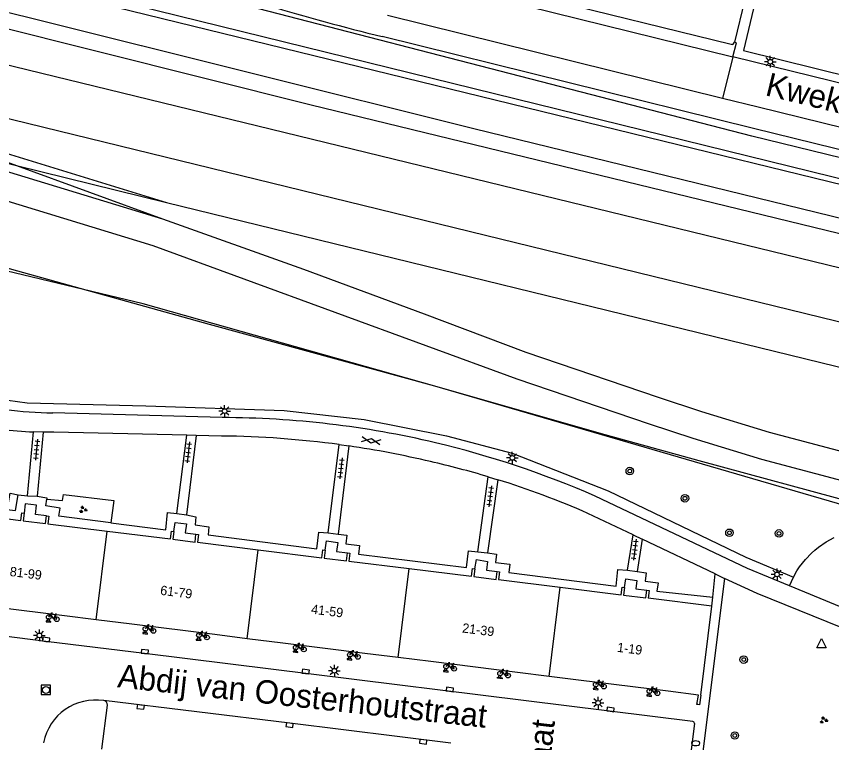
# Model space of a CAD drawing. Extents: x 131000 to 133014, y 396499 to 399001.
# Drawn here: x 131871.7 to 131958.7, y 397285.1 to 397362.6 of the extents above; entities that cross this region are included whole.
import ezdxf

# ---------------------------------------------------------------- set-up
doc = ezdxf.new("R2010")
doc.units = 0
for name, color, linetype in [('gg-afsc-hekwerk', 7, 'Continuous'), ('gg-anno-huisnummerreeks BGT', 7, 'Continuous'), ('gg-anno-openbare ruimte label', 7, 'Continuous'), ('gg-aspt-spoorlijn', 7, 'Continuous'), ('gg-bbg-hoofdgebouw', 7, 'Continuous'), ('gg-bbg-toegangstrap', 7, 'Continuous'), ('gg-bbg-tussenscheiding', 7, 'Continuous'), ('gg-knt-verharding', 7, 'Continuous'), ('gg-knt-verharding nz', 7, 'Continuous'), ('gt-grn-groengrens', 7, 'Continuous'), ('gt-grn-weggrens', 7, 'Continuous'), ('gt-symb-boom', 7, 'Continuous'), ('gt-symb-brandkraan', 7, 'Continuous'), ('gt-symb-fietsenrek', 7, 'Continuous'), ('gt-symb-gesloten verharding', 7, 'Continuous'), ('gt-symb-groenvak', 7, 'Continuous'), ('gt-symb-kolk', 7, 'Continuous'), ('gt-symb-lichtmast', 7, 'Continuous'), ('gt-symb-rioolschacht', 7, 'Continuous'), ('gt-symb-tegel verharding', 7, 'Continuous'), ('gt-symb-waterafsluiter', 7, 'Continuous'), ('gx-grn-maaiveld', 7, 'Continuous')]:
    doc.layers.add(name, color=color, linetype=linetype)

# ---------------------------------------------------------------- blocks, each defined once
blk = doc.blocks.new('gt0-LMAST')
at = {"layer": 'gt-symb-lichtmast'}
for p, q in [((-0.182, 0.173), (-0.447, 0.438)), ((-0.005, 0.246), (-0.005, 0.621)), ((0.172, 0.173), (0.437, 0.438)), ((-0.255, -0.004), (-0.63, -0.004)), ((-0.182, -0.181), (-0.447, -0.446)), ((-0.005, -0.254), (-0.005, -0.629)), ((0.437, -0.446), (0.172, -0.181)), ((0.245, -0.004), (0.62, -0.004))]:
    blk.add_line(p, q, dxfattribs=at)
blk.add_circle((-0.005, -0.004), 0.25, dxfattribs=at)
blk = doc.blocks.new('gt0-TEG1')
at = {"layer": 'gt-symb-tegel verharding'}
for p, q in [((-1.125, 0), (1.125, 0)), ((-0.9, -0.25), (-0.9, 0.25)), ((-0.45, -0.25), (-0.45, 0.25)), ((0, -0.25), (0, 0.25)), ((0.45, -0.25), (0.45, 0.25)), ((0.9, -0.25), (0.9, 0.25))]:
    blk.add_line(p, q, dxfattribs=at)
blk = doc.blocks.new('gt0-GRVAK')
at = {"layer": 'gt-symb-groenvak'}
for p, q in [((-0.11, 0.189), (-0.228, 0.24)), ((-0.182, 0.153), (0.088, 0.153)), ((-0.091, 0.211), (-0.156, 0.322)), ((-0.047, 0.214), (-0.047, 0.393)), ((-0.004, 0.211), (0.061, 0.322)), ((0.015, 0.189), (0.133, 0.24)), ((0.262, -0.052), (0.197, 0.059)), ((0.305, -0.049), (0.305, 0.13)), ((0.349, -0.052), (0.414, 0.059)), ((-0.245, -0.228), (-0.363, -0.177)), ((-0.318, -0.264), (-0.047, -0.264)), ((-0.226, -0.206), (-0.291, -0.095)), ((-0.183, -0.203), (-0.183, -0.024)), ((-0.139, -0.206), (-0.074, -0.095)), ((-0.12, -0.228), (-0.002, -0.177)), ((0.243, -0.074), (0.125, -0.023)), ((0.17, -0.11), (0.441, -0.11)), ((0.368, -0.074), (0.486, -0.023))]:
    blk.add_line(p, q, dxfattribs=at)
blk = doc.blocks.new('gt0-FREK')
at = {"layer": 'gt-symb-fietsenrek'}
for p, q in [((0.259, 0.762), (0.294, 0.823)), ((0.54, 0.335), (0.259, 0.762)), ((0.294, 0.823), (0.767, 0.714)), ((0.767, 0.714), (0.54, 0.335)), ((0.757, 0.841), (0.866, 0.816)), ((0.767, 0.714), (0.84, 0.822)), ((0.895, 0.252), (0.767, 0.714))]:
    blk.add_line(p, q, dxfattribs=at)
for points in [[(0.294, 0.823), (0.36, 0.937), (0.452, 0.935)], [(-0.124, 0), (-0.047, 0.312), (0.053, 0.312), (0.12, 0)], [(0.036, 0.476), (0.228, 0.708), (0.259, 0.762)], [(0.54, 0.335), (0.555, 0.305), (0.895, 0.252)]]:
    blk.add_lwpolyline(points, dxfattribs=at)
for centre in [(0.036, 0.476), (0.895, 0.252)]:
    blk.add_circle(centre, 0.252, dxfattribs=at)
blk = doc.blocks.new('gt0-KOLK')
at = {"layer": 'gt-symb-kolk'}
blk.add_lwpolyline([(0, 0), (0.375, 0), (0.375, 0.4), (-0.375, 0.4), (-0.375, 0), (0, 0)], dxfattribs=at)
blk = doc.blocks.new('gt0-GESVH1')
at = {"layer": 'gt-symb-gesloten verharding'}
for p, q in [((-0.992, -0.261), (0.008, 0.239)), ((0.008, -0.261), (-0.992, 0.239)), ((0.008, 0.239), (1.008, -0.261)), ((1.008, 0.239), (0.008, -0.261))]:
    blk.add_line(p, q, dxfattribs=at)
blk = doc.blocks.new('gt0-BOOM')
at = {"layer": 'gt-symb-boom'}
for radius in [0.4, 0.2]:
    blk.add_circle((0, 0), radius, dxfattribs=at)
blk = doc.blocks.new('gt0-RS')
at = {"layer": 'gt-symb-rioolschacht'}
blk.add_lwpolyline([(-0.5, -0.5), (0.5, -0.5), (0.5, 0.5), (-0.5, 0.5)], close=True, dxfattribs=at)
blk.add_circle((0, 0), 0.375, dxfattribs=at)
blk = doc.blocks.new('gt0-BR')
at = {"layer": 'gt-symb-brandkraan'}
for centre, radius, start, end in [((-0.244, 0), 0.206, 107.56694, 252.43307), ((0.599, -2.664), 3, 106.89205, 107.56694), ((0, -0.691), 0.938, 73.10799, 106.89205), ((-0.599, -2.664), 3, 72.43309, 73.10799), ((0.244, 0), 0.206, 287.56695, 72.43309), ((0.599, 2.664), 3, 252.43307, 253.10797), ((0, 0.691), 0.938, 253.10797, 286.89206), ((-0.599, 2.664), 3, 286.89206, 287.56695)]:
    blk.add_arc(centre, radius, start, end, dxfattribs=at)
blk = doc.blocks.new('gt0-WAFSL')
at = {"layer": 'gt-symb-waterafsluiter'}
for p, q in [((-0.5, -0.333), (0, 0.667)), ((0, 0.667), (0.5, -0.333)), ((0.5, -0.333), (-0.5, -0.333))]:
    blk.add_line(p, q, dxfattribs=at)

msp = doc.modelspace()

# ---------------------------------------------------------------- linework, layer by layer
at = {"layer": 'gg-afsc-hekwerk'}
for points in [[(131970.534, 397382.401), (131955.794, 397386.175), (131949.294, 397358.968), (132000, 397346.391)], [(131961.614, 397310.537), (131944.559, 397315.167), (131934.543, 397317.934), (131930.553, 397319.06), (131916.356, 397323.122), (131892.311, 397329.704), (131854.564, 397340.216), (131849.637, 397341.442), (131818.287, 397349.449), (131799.726, 397357.003), (131796.969, 397358.251), (131767.753, 397365.671), (131757.54, 397368.204), (131757.928, 397369.923), (131756.523, 397370.287), (131757.084, 397372.587), (131749.057, 397374.568), (131739.292, 397376.973), (131731.963, 397378.765)], [(132064.862, 397285.108), (132014.808, 397296.961), (131960.196, 397310.355), (131916.356, 397323.122), (131885.215, 397331.93), (131818.576, 397347.936), (131796.933, 397358.565), (131757.493, 397368.124)]]:
    msp.add_lwpolyline(points, dxfattribs=at)
at = {"layer": 'gg-aspt-spoorlijn'}
for p, q in [((131847.443, 397357.421), (132096.651, 397296.446)), ((131855.752, 397352.535), (131887.728, 397342.733)), ((131855.752, 397352.535), (131871.73, 397346.68)), ((131855.301, 397350.733), (131887.306, 397340.972)), ((131855.301, 397350.733), (131871.73, 397346.68)), ((131871.73, 397346.68), (131887.306, 397340.972)), ((131871.73, 397346.68), (131887.728, 397342.733)), ((131887.728, 397342.733), (132096.075, 397291.734))]:
    msp.add_line(p, q, dxfattribs=at)
for points in [[(131730.419, 397395.679), (131868.942, 397361.737), (131903.166, 397353.165), (132046.719, 397318.202), (132097.768, 397305.577)], [(131801.874, 397374.268), (132045.132, 397314.891), (132097.328, 397301.975)], [(131887.306, 397340.972), (131902.341, 397335.607), (131915.226, 397330.831), (131926.074, 397326.757), (131940.207, 397321.94), (131944.819, 397320.428), (131952.04, 397318.217), (131969.787, 397313.523), (132054.061, 397292.801), (132094.985, 397282.823)]]:
    msp.add_lwpolyline(points, dxfattribs=at)
at = {"layer": 'gg-bbg-hoofdgebouw'}
for p, q in [((131865.37, 397309.64), (131872.169, 397308.797)), ((131872.533, 397309.582), (131872.432, 397308.764)), ((131872.432, 397308.764), (131874.796, 397308.471)), ((131874.796, 397308.471), (131874.898, 397309.293)), ((131875.059, 397308.439), (131881.386, 397307.654)), ((131881.386, 397307.654), (131888.141, 397306.816)), ((131888.506, 397307.61), (131888.403, 397306.784)), ((131890.767, 397306.49), (131890.87, 397307.32)), ((131888.403, 397306.784), (131890.767, 397306.49)), ((131891.03, 397306.458), (131897.502, 397305.655)), ((131897.502, 397305.655), (131904.3, 397304.812)), ((131904.665, 397305.61), (131904.562, 397304.78)), ((131906.927, 397304.487), (131907.03, 397305.321)), ((131904.562, 397304.78), (131906.927, 397304.487)), ((131907.189, 397304.454), (131913.617, 397303.657)), ((131913.617, 397303.657), (131920.277, 397302.831)), ((131920.643, 397303.634), (131920.539, 397302.799)), ((131922.901, 397302.506), (131923.005, 397303.341)), ((131920.539, 397302.799), (131922.901, 397302.506)), ((131923.165, 397302.473), (131929.733, 397301.659)), ((131929.733, 397301.659), (131936.248, 397300.851)), ((131936.614, 397301.651), (131936.511, 397300.818)), ((131936.511, 397300.818), (131938.877, 397300.525)), ((131938.877, 397300.525), (131938.98, 397301.357)), ((131945.93, 397299.65), (131939.14, 397300.492)), ((131876.829, 397298.61), (131867.756, 397299.743)), ((131944.746, 397290.128), (131945.93, 397299.65)), ((131880.232, 397298.185), (131876.829, 397298.61)), ((131884.009, 397297.714), (131880.232, 397298.185)), ((131892.875, 397296.606), (131884.009, 397297.714)), ((131896.346, 397296.173), (131892.875, 397296.606)), ((131900.125, 397295.701), (131896.346, 397296.173)), ((131908.903, 397294.604), (131900.125, 397295.701)), ((131912.46, 397294.16), (131908.903, 397294.604)), ((131915.939, 397293.726), (131912.46, 397294.16)), ((131925.182, 397292.571), (131915.939, 397293.726)), ((131928.574, 397292.148), (131925.182, 397292.571)), ((131931.712, 397291.756), (131928.574, 397292.148)), ((131941.262, 397290.563), (131931.712, 397291.756))]:
    msp.add_line(p, q, dxfattribs=at)
for points in [[(131872.169, 397308.797), (131872.27, 397309.615), (131872.533, 397309.582)], [(131874.898, 397309.293), (131875.161, 397309.261), (131875.059, 397308.439)], [(131888.141, 397306.816), (131888.243, 397307.642), (131888.506, 397307.61)], [(131890.87, 397307.32), (131891.133, 397307.287), (131891.03, 397306.458)], [(131904.3, 397304.812), (131904.402, 397305.642), (131904.665, 397305.61)], [(131907.03, 397305.321), (131907.293, 397305.289), (131907.189, 397304.454)], [(131920.277, 397302.831), (131920.38, 397303.666), (131920.643, 397303.634)], [(131923.005, 397303.341), (131923.268, 397303.308), (131923.165, 397302.473)], [(131936.248, 397300.851), (131936.351, 397301.684), (131936.614, 397301.651)], [(131938.98, 397301.357), (131939.243, 397301.324), (131939.14, 397300.492)], [(131944.43, 397289.142), (131944.32, 397289.16), (131944.49, 397290.16), (131941.262, 397290.563)], [(131944.746, 397290.128), (131944.62, 397289.11), (131944.43, 397289.142)]]:
    msp.add_lwpolyline(points, dxfattribs=at)
at = {"layer": 'gg-bbg-toegangstrap'}
for points in [[(131874.898, 397309.293), (131873.736, 397309.431), (131873.853, 397310.415), (131872.649, 397310.558), (131872.533, 397309.582)], [(131888.506, 397307.61), (131888.644, 397308.588), (131889.842, 397308.419), (131889.722, 397307.464), (131890.87, 397307.32)], [(131904.665, 397305.61), (131904.801, 397306.608), (131906, 397306.445), (131905.88, 397305.461), (131907.03, 397305.321)], [(131920.643, 397303.634), (131920.796, 397304.608), (131921.991, 397304.42), (131921.873, 397303.483), (131923.005, 397303.341)], [(131936.614, 397301.651), (131936.742, 397302.559), (131937.94, 397302.39), (131937.829, 397301.501), (131938.98, 397301.357)]]:
    msp.add_lwpolyline(points, dxfattribs=at)
at = {"layer": 'gg-bbg-tussenscheiding'}
for p, q in [((131880.232, 397298.185), (131881.386, 397307.654)), ((131896.346, 397296.173), (131897.502, 397305.655)), ((131912.46, 397294.16), (131913.617, 397303.657)), ((131928.574, 397292.148), (131929.733, 397301.659))]:
    msp.add_line(p, q, dxfattribs=at)
at = {"layer": 'gg-knt-verharding'}
for p, q in [((131910.475, 397368.874), (131947.989, 397359.613)), ((131949.46, 397364.433), (131948.336, 397359.826)), ((131947.077, 397353.829), (131911.328, 397362.672)), ((132024.08, 397339.541), (131948.179, 397358.291)), ((131893.68, 397319.77), (131875.6, 397320.28)), ((131872.877, 397311.43), (131873.542, 397318.247)), ((131874.569, 397318.22), (131873.542, 397318.247)), ((131874.569, 397318.22), (131873.906, 397311.377)), ((131888.83, 397309.517), (131889.888, 397317.887)), ((131890.881, 397317.864), (131889.853, 397309.375)), ((131890.881, 397317.864), (131889.888, 397317.887)), ((131893.6, 397317.8), (131890.881, 397317.864)), ((131904.984, 397307.464), (131906.168, 397316.887)), ((131907.182, 397316.743), (131906.035, 397307.339)), ((131906.168, 397316.887), (131907.182, 397316.743)), ((131920.946, 397305.459), (131922.065, 397313.453)), ((131923.071, 397313.145), (131921.976, 397305.329)), ((131922.065, 397313.453), (131923.071, 397313.145)), ((131871.885, 397311.541), (131872.877, 397311.43)), ((131937.523, 397307.252), (131932.69, 397309.55)), ((131936.942, 397303.474), (131937.523, 397307.252)), ((131937.523, 397307.252), (131938.499, 397306.789)), ((131938.499, 397306.789), (131937.974, 397303.332)), ((131946.3, 397303.08), (131938.499, 397306.789)), ((131946.032, 397300.599), (131946.3, 397303.08)), ((131946.3, 397303.08), (131947.28, 397302.59)), ((131964.95, 397297.39), (131954.209, 397301.821)), ((131880.827, 397284.384), (131881.415, 397289.083)), ((131944.08, 397287.13), (131943.68, 397284.039))]:
    msp.add_line(p, q, dxfattribs=at)
for points in [[(131774.822, 397402.104), (131876.67, 397376.935), (131879.568, 397376.174), (131882.462, 397375.384), (131906.495, 397368.721), (131912.543, 397367.111), (131948.179, 397358.291)], [(132030.23, 397330.323), (132030.378, 397330.918), (131999.854, 397338.464), (131950.365, 397350.632), (131910.741, 397360.439)], [(131948.179, 397358.291), (131948.546, 397359.774), (131948.336, 397359.826)], [(132060.991, 397323.707), (132045.939, 397328.875), (132040.122, 397330.678), (132036.614, 397331.701), (132034.35, 397332.303), (132023.598, 397334.994), (131950.88, 397352.888), (131947.077, 397353.829)], [(131889.888, 397317.887), (131875.71, 397318.22), (131874.569, 397318.22)], [(131865.49, 397310.568), (131871.621, 397309.84), (131871.885, 397311.541)], [(131873.906, 397311.377), (131874.963, 397311.217), (131874.943, 397311.066)], [(131954.209, 397301.821), (131949.75, 397303.66), (131933.47, 397311.4)], [(131881.793, 397308.544), (131876.237, 397309.258), (131876.372, 397310.116), (131874.85, 397310.347), (131874.943, 397311.066)], [(131881.793, 397308.544), (131887.645, 397307.791), (131887.816, 397309.647), (131888.83, 397309.517)], [(131889.853, 397309.375), (131890.859, 397309.189), (131890.772, 397308.31), (131892.225, 397308.112), (131892.173, 397307.245), (131903.768, 397305.776), (131903.981, 397307.545), (131904.984, 397307.464)], [(131906.035, 397307.339), (131906.986, 397307.219), (131906.863, 397306.304), (131908.329, 397306.116), (131908.226, 397305.206), (131919.753, 397303.779), (131919.966, 397305.56), (131920.946, 397305.459)], [(131921.976, 397305.329), (131922.95, 397305.198), (131922.851, 397304.318), (131924.35, 397304.118), (131924.249, 397303.226), (131935.705, 397301.767), (131935.906, 397303.573), (131936.942, 397303.474)], [(131937.974, 397303.332), (131938.906, 397303.197), (131938.809, 397302.324), (131940.2, 397302.136), (131940.051, 397301.244), (131946.032, 397300.599)], [(131947.28, 397302.59), (131944.78, 397282.696), (131941.384, 397277.761)], [(131972.3, 397292.94), (131969.77, 397293.49), (131967.19, 397294.33), (131950.77, 397301.01), (131947.28, 397302.59)], [(131943.903, 397287.334), (131885.38, 397294.59), (131874.85, 397295.879), (131863.957, 397297.243), (131863.946, 397297.161)]]:
    msp.add_lwpolyline(points, dxfattribs=at)
for centre, radius, start, end in [((131969.114, 397598.096), 244.72, 253.25116, 256.2003), ((131948.057, 397359.892), 0.287, 256.343, 346.74294), ((131876.315, 397368.121), 47.846, 256.99976, 269.14339), ((131875.155, 397360.151), 41.935, 258.21442, 267.79529), ((131893.369, 397219.318), 100.452, 76.73416, 89.82278), ((131892.623, 397217.385), 100.42, 82.24783, 89.44228), ((131892.639, 397217.407), 100.395, 76.603, 81.6708), ((131892.666, 397217.52), 102.364, 66.50804, 76.58174), ((131895.424, 397224.442), 92.912, 73.33755, 77.26867), ((131895.495, 397224.696), 92.648, 66.33041, 72.68419), ((131880.165, 397283.939), 5.692, 81.15771, 168.54223), ((131880.98, 397289.131), 0.437, 353.70854, 82.17325), ((131943.883, 397287.138), 0.197, 357.62402, 84.26887)]:
    msp.add_arc(centre, radius, start, end, dxfattribs=at)
at = {"layer": 'gg-knt-verharding nz'}
for points in [[(131874.865, 397297.986), (131875.373, 397297.923), (131875.385, 397298.022), (131874.878, 397298.085), (131874.865, 397297.986)], [(131885.193, 397296.722), (131885.689, 397296.662), (131885.701, 397296.761), (131885.205, 397296.822), (131885.193, 397296.722)], [(131890.892, 397296.03), (131891.397, 397295.968), (131891.409, 397296.067), (131890.905, 397296.129), (131890.892, 397296.03)], [(131901.231, 397294.755), (131901.726, 397294.687), (131901.74, 397294.786), (131901.244, 397294.854), (131901.231, 397294.755)], [(131907.009, 397293.962), (131907.502, 397293.894), (131907.516, 397293.993), (131907.022, 397294.061), (131907.009, 397293.962)], [(131917.29, 397292.674), (131917.786, 397292.612), (131917.799, 397292.712), (131917.302, 397292.774), (131917.29, 397292.674)], [(131923.036, 397291.956), (131923.049, 397292.055), (131923.554, 397291.992), (131923.541, 397291.893), (131923.036, 397291.956)], [(131933.277, 397290.782), (131933.768, 397290.718), (131933.781, 397290.818), (131933.289, 397290.881), (131933.277, 397290.782)], [(131918.07, 397285.006), (131900.885, 397287.139), (131881.04, 397289.564)], [(131938.984, 397290.069), (131939.481, 397290.005), (131939.494, 397290.105), (131938.996, 397290.168), (131938.984, 397290.069)]]:
    msp.add_lwpolyline(points, dxfattribs=at)
at = {"layer": 'gt-grn-groengrens'}
msp.add_line((131954.209, 397301.821), (131954.628, 397302.731), dxfattribs=at)
for points in [[(132030.23, 397330.323), (131999.669, 397337.721), (131950.187, 397349.815), (131873.899, 397369.548), (131871.85, 397372.264)], [(131869.712, 397321.783), (131872.859, 397321.346), (131885.511, 397321.017), (131900.297, 397320.532), (131908.829, 397319.567), (131917.615, 397317.831), (131924.623, 397315.989), (131934.872, 397311.941), (131949.565, 397304.861), (131954.628, 397302.731)], [(131865.592, 397311.365), (131870.851, 397310.656), (131871.027, 397311.718), (131871.885, 397311.541)], [(131874.943, 397311.066), (131876.614, 397310.925), (131876.721, 397311.575), (131882.1, 397310.932), (131881.793, 397308.544)], [(131954.628, 397302.731), (131955.016, 397303.419), (131955.292, 397303.837), (131955.919, 397304.637), (131956.575, 397305.316), (131956.931, 397305.632), (131957.325, 397305.946), (131958.137, 397306.495), (131959.002, 397306.956)]]:
    msp.add_lwpolyline(points, dxfattribs=at)
at = {"layer": 'gt-grn-weggrens'}
for p, q in [((131948.179, 397358.291), (131947.077, 397353.829)), ((131872.877, 397311.43), (131873.906, 397311.377)), ((131888.83, 397309.517), (131889.853, 397309.375)), ((131904.984, 397307.464), (131906.035, 397307.339)), ((131920.946, 397305.459), (131921.976, 397305.329)), ((131936.942, 397303.474), (131937.974, 397303.332)), ((131945.93, 397299.65), (131946.032, 397300.599))]:
    msp.add_line(p, q, dxfattribs=at)
at = {"layer": 'gx-grn-maaiveld'}
for points in [[(131773.392, 397386.922), (131873.211, 397362.425), (131920.515, 397350.625), (132004.818, 397330.038), (132041.097, 397321.185)], [(131732.985, 397381.463), (131760.606, 397374.822), (131759.585, 397370.66), (131791.936, 397362.64), (131854.61, 397347.814), (131886.275, 397338.155), (131925.106, 397323.917), (131939.256, 397319.095), (131943.912, 397317.568), (131951.217, 397315.332), (131969.045, 397310.616), (132053.802, 397290.43), (132065.195, 397287.116), (132066.829, 397285.59), (132067.499, 397285.439)], [(131869.502, 397366.806), (131870.95, 397367.153), (131990.252, 397337.742)], [(131869.502, 397366.806), (131869.377, 397366.776), (132029.763, 397327.547)]]:
    msp.add_lwpolyline(points, dxfattribs=at)

# ---------------------------------------------------------------- block references
at = {"layer": 'gt-symb-boom'}
for p in [(131937.168, 397314.068), (131943.058, 397311.155), (131953.097, 397307.409), (131949.332, 397293.939), (131948.386, 397285.839)]:
    msp.add_blockref('gt0-BOOM', p, dxfattribs=at)
at = {"layer": 'gt-symb-boom', "rotation": -7.068140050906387}
msp.add_blockref('gt0-BOOM', (131947.807, 397307.479), dxfattribs=at)
at = {"layer": 'gt-symb-brandkraan'}
msp.add_blockref('gt0-BR', (131944.197, 397285.007), dxfattribs=at)
at = {"layer": 'gt-symb-fietsenrek'}
for p in [(131875.117, 397297.999), (131885.438, 397296.746), (131891.149, 397296.054), (131901.486, 397294.769), (131907.258, 397293.979), (131917.526, 397292.71), (131923.285, 397291.977), (131933.507, 397290.807), (131939.232, 397290.097)]:
    msp.add_blockref('gt0-FREK', p, dxfattribs=at)
at = {"layer": 'gt-symb-gesloten verharding', "rotation": -9.613025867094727}
msp.add_blockref('gt0-GESVH1', (131909.552, 397317.317), dxfattribs=at)
at = {"layer": 'gt-symb-groenvak'}
for p in [(131878.817, 397309.948), (131957.85, 397287.478)]:
    msp.add_blockref('gt0-GRVAK', p, dxfattribs=at)
at = {"layer": 'gt-symb-kolk'}
for p, rotation in [((131874.85, 397295.879), -6.9978950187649), ((131885.38, 397294.59), -6.997895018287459), ((131902.554, 397292.461), -6.9978950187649), ((131917.934, 397290.553), -6.9978950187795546), ((131884.988, 397289.089), 173.1402399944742), ((131935.088, 397288.421), -6.997895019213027), ((131900.885, 397287.139), 173.00210498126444), ((131915.142, 397285.372), 172.937042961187)]:
    msp.add_blockref('gt0-KOLK', p, dxfattribs=dict(at, rotation=rotation))
at = {"layer": 'gt-symb-lichtmast'}
for p in [(131952.174, 397357.763), (131893.935, 397320.469), (131924.639, 397315.478), (131952.889, 397303.035), (131874.167, 397296.522), (131905.648, 397292.76), (131933.795, 397289.329)]:
    msp.add_blockref('gt0-LMAST', p, dxfattribs=at)
at = {"layer": 'gt-symb-rioolschacht'}
msp.add_blockref('gt0-RS', (131874.856, 397290.698), dxfattribs=at)
at = {"layer": 'gt-symb-tegel verharding'}
for p, rotation in [((131873.851, 397316.356), -95.6250600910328), ((131890.051, 397316.056), -96.83367234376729), ((131906.332, 397314.353), -96.42874774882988), ((131922.273, 397311.376), -97.46597406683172), ((131937.693, 397305.667), -97.181878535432)]:
    msp.add_blockref('gt0-TEG1', p, dxfattribs=dict(at, rotation=rotation))
at = {"layer": 'gt-symb-waterafsluiter'}
msp.add_blockref('gt0-WAFSL', (131957.628, 397295.534), dxfattribs=at)

# ---------------------------------------------------------------- texts
at = {"layer": 'gg-anno-huisnummerreeks BGT'}
for s, p in [('81-99', (131870.949, 397302.871)), ('61-79', (131887.011, 397300.866)), ('41-59', (131903.119, 397298.854)), ('21-39', (131919.242, 397296.84)), ('1-19', (131935.778, 397294.775))]:
    msp.add_text(s, height=1, rotation=352.9, dxfattribs=at).set_placement(p)
at = {"layer": 'gg-anno-openbare ruimte label'}
for s, rotation, p in [('Kwekerijpad', 346.2, (131951.523, 397354.197)), ('Abdij van Oosterhoutstraat', 353.7, (131882.427, 397290.997)), ('Abdij van Thornstraat', 83.4, (131925.531, 397255.803))]:
    msp.add_text(s, height=2.5, rotation=rotation, dxfattribs=at).set_placement(p)

doc.saveas('drawing.dxf')
